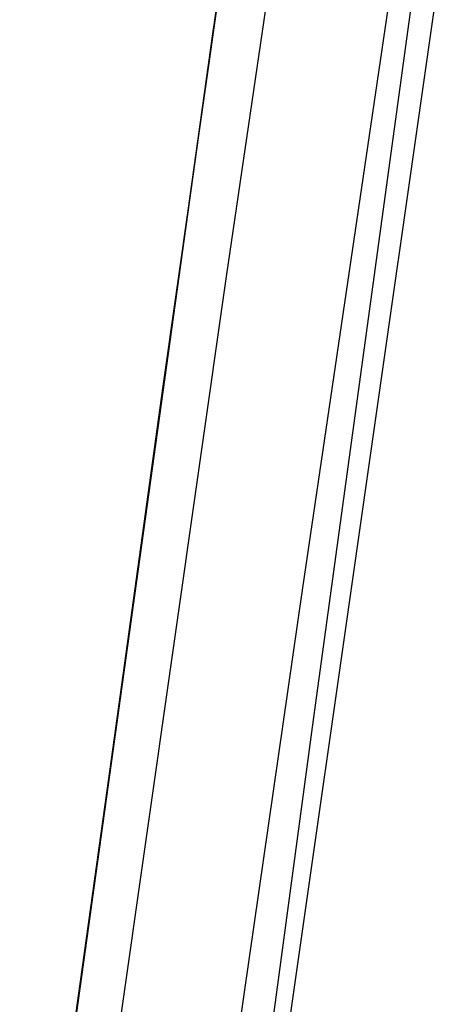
# Model space of a CAD drawing. Header units: metres. Extents: x 209747 to 209830, y 1182430 to 1182564.
# Tile 902 of 1056: x 209752.5561 to 209752.5968, y 1182490.3557 to 1182490.4476. Entities that reach past the tile are written whole.
import ezdxf

# ---------------------------------------------------------------- set-up
doc = ezdxf.new("R2010")
doc.units = ezdxf.units.M
doc.header["$MEASUREMENT"] = 0
doc.linetypes.add('DGN Style 2', pattern=[15.036391, 9.021834, -6.014556])
doc.layers.get('0').update_dxf_attribs({"color": 254})

# ---------------------------------------------------------------- blocks, each defined once
blk = doc.blocks.new('*U2')
at = {"color": 3, "linetype": 'Continuous'}
for p, q in [((1.688967, -8.528062), (1.675199, -8.624472)), ((1.675199, -8.624472), (1.66175, -8.721041))]:
    blk.add_line(p, q, dxfattribs=at)
blk = doc.blocks.new('*U3')
at = {"color": 3, "linetype": 'Continuous'}
for p, q in [((1.685642, -8.551145), (1.67191, -8.64766)), ((1.67191, -8.64766), (1.658522, -8.744141))]:
    blk.add_line(p, q, dxfattribs=at)
blk = doc.blocks.new('*U4')
at = {"color": 3, "linetype": 'Continuous'}
for p, q in [((1.690366, -8.518489), (1.676557, -8.614764)), ((1.676557, -8.614764), (1.663085, -8.711074))]:
    blk.add_line(p, q, dxfattribs=at)
blk = doc.blocks.new('*U5')
at = {"color": 3, "linetype": 'Continuous'}
for p, q in [((1.691911, -8.541304), (1.677828, -8.637395)), ((1.677828, -8.637395), (1.664099, -8.733505))]:
    blk.add_line(p, q, dxfattribs=at)
blk = doc.blocks.new('*U6')
at = {"color": 3, "linetype": 'Continuous'}
for p, q in [((1.699232, -8.569615), (1.684943, -8.666473)), ((1.684943, -8.666473), (1.670987, -8.763386))]:
    blk.add_line(p, q, dxfattribs=at)
blk = doc.blocks.new('*U7')
at = {"color": 3, "linetype": 'Continuous'}
blk.add_line((1.697295, -8.612117), (1.683479, -8.70852), dxfattribs=at)
blk = doc.blocks.new('*U8')
at = {"color": 3, "linetype": 'Continuous'}
for p, q in [((1.699227, -8.581977), (1.685947, -8.678795)), ((1.685947, -8.678795), (1.672918, -8.77577))]:
    blk.add_line(p, q, dxfattribs=at)
blk = doc.blocks.new('ATTEMP')
at = {"color": 3, "linetype": 'Continuous'}
for name in ['*U8', '*U7', '*U6', '*U3', '*U5', '*U4', '*U2']:
    blk.add_blockref(name, (-10.48, 0), dxfattribs=at)

msp = doc.modelspace()

# ---------------------------------------------------------------- block references
at = {"color": 1, "linetype": 'DGN Style 2'}
msp.add_blockref('ATTEMP', (209761.377561, 1182499.061067), dxfattribs=at)

doc.saveas('drawing.dxf')
